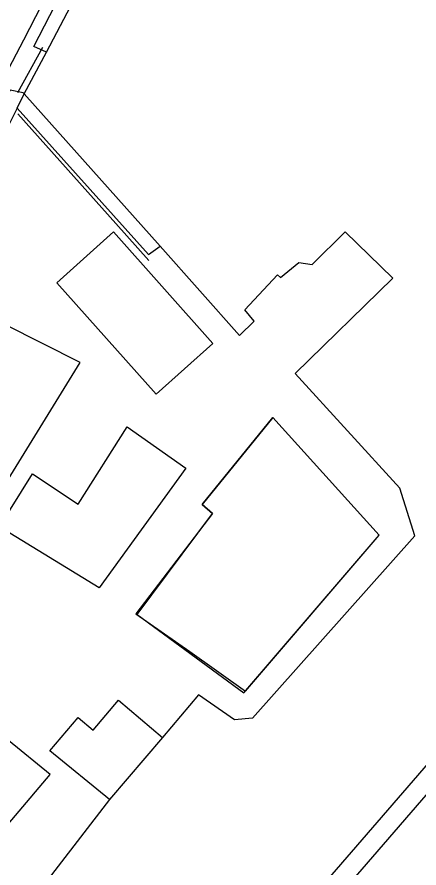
# Model space of a CAD drawing. Extents: x 133000 to 136000, y 400500 to 403500.
# Drawn here: x 135664.7 to 135720, y 402499.8 to 402617 of the extents above; entities that cross this region are included whole.
import ezdxf

# ---------------------------------------------------------------- set-up
doc = ezdxf.new("R2010")
doc.units = 0
for name, color, linetype in [('gg-afsc-draadraster', 7, 'Continuous'), ('gg-afsc-hekwerk', 7, 'Continuous'), ('gg-afsc-lijn draadraster', 7, 'Continuous'), ('gg-bbg-gedigitaliseerde bebouwing', 7, 'Continuous'), ('gg-bbg-gedigitaliseerde bijgebouw', 7, 'Continuous'), ('gg-knt-bronhoudergrens', 7, 'Continuous'), ('gg-knt-verharding', 7, 'Continuous'), ('gg-kntw-bovenkant insteek waterloop', 7, 'Continuous'), ('gg-kwrk-duiker nz buis', 7, 'Continuous'), ('gt-grn-vlakafsluiter', 7, 'Continuous')]:
    doc.layers.add(name, color=color, linetype=linetype)

msp = doc.modelspace()

# ---------------------------------------------------------------- linework, layer by layer
at = {"layer": 'gg-afsc-draadraster'}
for points in [[(135705.27, 402582.92), (135709.84, 402587.4), (135716.39, 402581.05), (135702.96, 402567.88)], [(135684.35, 402585.45), (135695.29, 402573.12), (135697.29, 402575.1)], [(135719.42, 402545.55), (135697.1, 402520.4), (135694.6, 402520.2), (135689.63, 402523.62), (135684.67, 402517.77)], [(135677.39, 402509.2), (135659.24, 402485.65), (135635.53, 402504.89)]]:
    msp.add_lwpolyline(points, dxfattribs=at)
at = {"layer": 'gg-afsc-hekwerk'}
msp.add_lwpolyline([(135664.76, 402603.67), (135678.27, 402588.57), (135682.8, 402583.45)], dxfattribs=at)
at = {"layer": 'gg-afsc-lijn draadraster'}
for points in [[(135705.27, 402582.92), (135709.84, 402587.4), (135716.39, 402581.05), (135702.96, 402567.88)], [(135684.35, 402585.45), (135695.29, 402573.12), (135697.29, 402575.1)], [(135681.22, 402534.71), (135691.55, 402548.59), (135690.14, 402549.87), (135699.89, 402561.84), (135714.5, 402545.61)], [(135681.22, 402534.71), (135695.9, 402523.91), (135714.5, 402545.61)], [(135719.42, 402545.55), (135697.1, 402520.4), (135694.6, 402520.2), (135689.63, 402523.62), (135684.67, 402517.77)], [(135677.39, 402509.2), (135659.24, 402485.65), (135635.53, 402504.89)]]:
    msp.add_lwpolyline(points, dxfattribs=at)
at = {"layer": 'gg-bbg-gedigitaliseerde bebouwing'}
for points in [[(135652.26, 402555.18), (135661.22, 402549.7), (135673.36, 402569.4), (135662.97, 402574.65)], [(135659.64, 402501.39), (135669.21, 402512.66), (135663.51, 402517.33), (135662.64, 402516.27), (135659.83, 402518.58), (135658.79, 402517.31), (135638.12, 402534.06)]]:
    msp.add_lwpolyline(points, dxfattribs=at)
at = {"layer": 'gg-bbg-gedigitaliseerde bijgebouw'}
msp.add_line((135684.67, 402517.77), (135677.39, 402509.2), dxfattribs=at)
for points in [[(135670.13, 402580.4), (135677.95, 402587.39), (135691.64, 402572.05), (135683.81, 402565.07), (135670.13, 402580.4)], [(135662.19, 402546.79), (135666.79, 402554.09), (135673.07, 402549.91), (135679.81, 402560.55), (135687.92, 402554.87), (135675.96, 402538.39), (135662.19, 402546.79)], [(135677.39, 402509.2), (135669.19, 402515.92), (135673.09, 402520.51), (135675.13, 402518.78), (135678.63, 402522.9), (135684.67, 402517.77)]]:
    msp.add_lwpolyline(points, dxfattribs=at)
at = {"layer": 'gg-knt-bronhoudergrens'}
msp.add_line((135665.65, 402606.42), (135668.73, 402612.14), dxfattribs=at)
for points in [[(135697.29, 402575.1), (135696.03, 402576.66), (135700.5, 402581.5), (135700.93, 402581.11), (135703.46, 402583.17), (135705.27, 402582.92)], [(135719.42, 402545.55), (135717.35, 402552.11), (135702.96, 402567.88)], [(135690.14, 402549.87), (135691.55, 402548.59), (135681.04, 402534.81), (135688.44, 402529.61), (135696.12, 402524.16), (135714.5, 402545.61), (135699.89, 402561.84), (135690.14, 402549.87)]]:
    msp.add_lwpolyline(points, dxfattribs=at)
at = {"layer": 'gg-knt-verharding'}
msp.add_lwpolyline([(135652.72, 402589.77), (135659.9, 402603.06), (135665.61, 402613.86), (135670.51, 402623.46)], dxfattribs=at)
at = {"layer": 'gg-kntw-bovenkant insteek waterloop'}
for p, q in [((135665.65, 402606.42), (135684.35, 402585.45)), ((135664.71, 402604.46), (135655.99, 402587.25)), ((135682.78, 402584.28), (135664.71, 402604.46))]:
    msp.add_line(p, q, dxfattribs=at)
for points in [[(135668.73, 402612.14), (135684.92, 402643.06), (135695.13, 402662.77), (135705.09, 402681.45)], [(135668.73, 402612.14), (135667, 402612.95), (135683.95, 402645.9)], [(135665.65, 402606.42), (135665.51, 402606.57), (135663.72, 402606.94), (135654.62, 402589.38), (135654.62, 402588.11), (135655.99, 402587.25)], [(135672.28, 402453.42), (135780.24, 402578.42), (135778.35, 402580.05), (135770.7, 402571.41), (135676.8, 402462.78), (135670.08, 402455.32)]]:
    msp.add_lwpolyline(points, dxfattribs=at)
at = {"layer": 'gg-kwrk-duiker nz buis'}
msp.add_line((135668.16, 402612.79), (135664.74, 402606.55), dxfattribs=at)
at = {"layer": 'gt-grn-vlakafsluiter'}
for p, q in [((135664.71, 402604.46), (135665.65, 402606.42)), ((135682.78, 402584.28), (135684.35, 402585.45))]:
    msp.add_line(p, q, dxfattribs=at)

doc.saveas('drawing.dxf')
